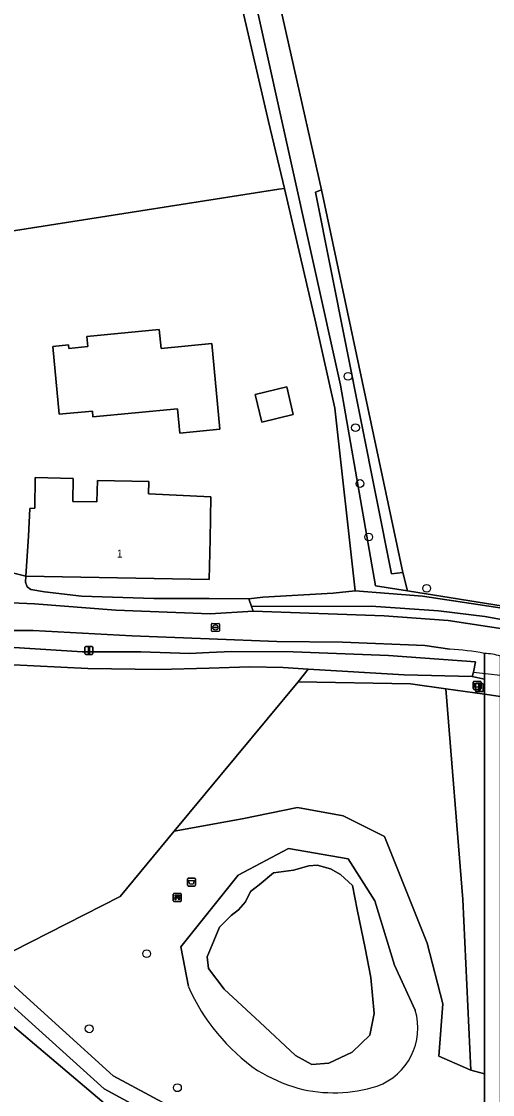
# Model space of a CAD drawing. Extents: x 164494 to 166241, y 382475 to 384495.
# Drawn here: x 165004.2 to 165063.2, y 383403.6 to 383537.6 of the extents above; entities that cross this region are included whole.
import ezdxf

# ---------------------------------------------------------------- set-up
doc = ezdxf.new("R2010")
doc.units = 0
for name, color, linetype in [('IMGEO_Afsluitpaal', 7, 'Continuous'), ('IMGEO_Afvalbak', 7, 'Continuous'), ('IMGEO_Bank', 7, 'Continuous'), ('IMGEO_Boom', 7, 'Continuous'), ('IMGEO_Bouwland', 7, 'Continuous'), ('IMGEO_Duiker', 7, 'Continuous'), ('IMGEO_Erf', 7, 'Continuous'), ('IMGEO_Grasland_agrarisch', 7, 'Continuous'), ('IMGEO_Grasland_overig', 7, 'Continuous'), ('IMGEO_Groenvoorziening', 7, 'Continuous'), ('IMGEO_Hek', 7, 'Continuous'), ('IMGEO_Informatiebord', 7, 'Continuous'), ('IMGEO_Lichtmast', 7, 'Continuous'), ('IMGEO_Loofbos', 7, 'Continuous'), ('IMGEO_Meer_plas_ven_vijver', 7, 'Continuous'), ('IMGEO_Oever', 7, 'Continuous'), ('IMGEO_Pand', 7, 'Continuous'), ('IMGEO_Pand_nummerreeks', 7, 'Continuous'), ('IMGEO_Rijbaan_lokaal_halfverhard', 7, 'Continuous'), ('IMGEO_Rioolput', 7, 'Continuous'), ('IMGEO_Waterloop', 7, 'Continuous')]:
    doc.layers.add(name, color=color, linetype=linetype)

msp = doc.modelspace()

# ---------------------------------------------------------------- linework, layer by layer
at = {"layer": 'IMGEO_Afsluitpaal'}
for p, q in [((165061.02, 383454), (165061.02, 383454.8)), ((165061.02, 383454.8), (165061.02, 383454)), ((165061.12, 383454.9), (165061.91, 383454.9)), ((165061.91, 383454.9), (165061.12, 383454.9)), ((165061.91, 383453.9), (165061.12, 383453.9)), ((165061.12, 383453.9), (165061.91, 383453.9)), ((165062.01, 383454.8), (165062.01, 383454)), ((165062.01, 383454), (165062.01, 383454.8))]:
    msp.add_line(p, q, dxfattribs=at)
msp.add_lwpolyline([(165061.44, 383454.78), (165061.59, 383454.78), (165061.59, 383454.03), (165061.44, 383454.03), (165061.44, 383454.78)], dxfattribs=at)
for centre, start, end in [((165061.12, 383454.8), 90, 180), ((165061.12, 383454.8), 90, 180), ((165061.12, 383454), 180, 270), ((165061.12, 383454), 180, 270), ((165061.91, 383454.8), 0, 90), ((165061.91, 383454.8), 360, 90), ((165061.91, 383454), 270, 0), ((165061.91, 383454), 270, 0)]:
    msp.add_arc(centre, 0.1, start, end, dxfattribs=at)
at = {"layer": 'IMGEO_Afvalbak'}
for p, q in [((165025.01, 383429.71), (165025.01, 383430.5)), ((165025.01, 383430.5), (165025.01, 383429.71)), ((165025.11, 383430.6), (165025.9, 383430.6)), ((165025.9, 383430.6), (165025.11, 383430.6)), ((165026, 383430.5), (165026, 383429.71)), ((165026, 383429.71), (165026, 383430.5)), ((165025.9, 383429.61), (165025.11, 383429.61)), ((165025.11, 383429.61), (165025.9, 383429.61))]:
    msp.add_line(p, q, dxfattribs=at)
msp.add_lwpolyline([(165025.15, 383430.32), (165025.85, 383430.32), (165025.71, 383429.85), (165025.3, 383429.85), (165025.15, 383430.32)], dxfattribs=at)
for centre, start, end in [((165025.11, 383430.5), 90, 180), ((165025.11, 383430.5), 90, 180), ((165025.11, 383429.71), 180, 270), ((165025.11, 383429.71), 180, 270), ((165025.9, 383430.5), 0, 90), ((165025.9, 383430.5), 360, 90), ((165025.9, 383429.71), 270, 0), ((165025.9, 383429.71), 270, 0)]:
    msp.add_arc(centre, 0.1, start, end, dxfattribs=at)
at = {"layer": 'IMGEO_Bank'}
for p, q in [((165023.24, 383427.76), (165023.24, 383428.6)), ((165023.24, 383428.6), (165023.24, 383427.76)), ((165023.32, 383428.68), (165024.16, 383428.68)), ((165024.16, 383428.68), (165023.32, 383428.68)), ((165023.55, 383428.19), (165023.55, 383428.3)), ((165023.59, 383428.3), (165023.59, 383428.19)), ((165023.88, 383428.3), (165023.6, 383428.3)), ((165023.89, 383428.19), (165023.89, 383428.3)), ((165023.93, 383428.3), (165023.93, 383428.19)), ((165024.24, 383428.61), (165024.24, 383427.77)), ((165024.24, 383427.77), (165024.24, 383428.61)), ((165024.17, 383427.69), (165023.33, 383427.69)), ((165023.33, 383427.69), (165024.17, 383427.69)), ((165023.94, 383428.08), (165023.54, 383428.08)), ((165023.6, 383428.18), (165023.88, 383428.18))]:
    msp.add_line(p, q, dxfattribs=at)
for points in [[(165023.54, 383428.3), (165023.46, 383428.3), (165023.46, 383428.46), (165024.02, 383428.46), (165024.02, 383428.3), (165023.94, 383428.3)], [(165023.49, 383428.08), (165023.35, 383428.08), (165023.46, 383428.18), (165023.54, 383428.18)], [(165023.54, 383428.08), (165023.54, 383427.87), (165023.49, 383427.87), (165023.49, 383428.08)], [(165023.94, 383428.18), (165024.02, 383428.18), (165024.13, 383428.08), (165023.99, 383428.08)], [(165023.99, 383428.08), (165023.99, 383427.87), (165023.94, 383427.87), (165023.94, 383428.08)]]:
    msp.add_lwpolyline(points, dxfattribs=at)
for centre, radius, start, end in [((165023.32, 383428.61), 0.0779, 92.4484, 184.2845), ((165023.32, 383428.61), 0.0779, 92.4484, 184.2845), ((165023.54, 383428.3), 0.00671, 2.8957, 87.1043), ((165023.6, 383428.3), 0.00671, 92.8957, 177.1043), ((165023.88, 383428.3), 0.00671, 2.8957, 87.1043), ((165023.94, 383428.3), 0.00671, 92.8957, 177.1043), ((165024.16, 383428.61), 0.0779, 2.4484, 94.2845), ((165024.16, 383428.61), 0.0779, 2.4484, 94.2845), ((165023.32, 383427.76), 0.0779, 182.4484, 274.2845), ((165023.32, 383427.76), 0.0779, 182.4484, 274.2845), ((165023.49, 383428.08), 0.00671, 2.8957, 87.1043), ((165023.54, 383428.19), 0.00671, 272.8957, 357.1043), ((165023.55, 383428.08), 0.00671, 92.8957, 177.1043), ((165023.6, 383428.19), 0.00671, 182.8957, 267.1043), ((165023.88, 383428.19), 0.00671, 272.8957, 357.1043), ((165023.94, 383428.19), 0.00671, 182.8957, 267.1043), ((165023.94, 383428.08), 0.00671, 2.8957, 87.1043), ((165023.99, 383428.08), 0.00671, 92.8957, 177.1043), ((165024.16, 383427.76), 0.0779, 272.4484, 4.2845), ((165024.16, 383427.76), 0.0779, 272.4484, 4.2845)]:
    msp.add_arc(centre, radius, start, end, dxfattribs=at)
at = {"layer": 'IMGEO_Boom'}
for centre in [(165045.1, 383493.28), (165046.02, 383486.87), (165046.59, 383479.89), (165047.67, 383473.21), (165054.93, 383466.8), (165019.91, 383421.16), (165012.72, 383411.78), (165023.75, 383404.41)]:
    msp.add_circle(centre, 0.489, dxfattribs=at)
at = {"layer": 'IMGEO_Bouwland'}
msp.add_lwpolyline([(165060.09, 383385.82), (165046.93, 383390.45), (165039.93, 383393.37), (165039.14, 383393.4), (165024.55, 383396.41), (165016.21, 383401.12), (164994.14, 383419.76), (164976.25, 383437.14), (164945.94, 383468.75), (164939.06, 383467.99)], dxfattribs=at)
at = {"layer": 'IMGEO_Duiker'}
msp.add_lwpolyline([(165060.79, 383456.33), (165066, 383455.76)], dxfattribs=at)
at = {"layer": 'IMGEO_Erf'}
msp.add_lwpolyline([(164997.61, 383470.12), (165004.81, 383468.34), (165004.75, 383467.57), (165004.94, 383466.98), (165005.43, 383466.67), (165007.14, 383466.37), (165011.75, 383465.84), (165020.79, 383465.54), (165027.71, 383465.51), (165032.68, 383465.48), (165034.42, 383465.7), (165043.22, 383466.2), (165045.99, 383466.5), (165043.45, 383489.32), (165041.07, 383499.94), (165037.14, 383516.76), (165036.43, 383516.65), (165000.55, 383511.04)], dxfattribs=at)
for points in [[(165023.75, 383489.22), (165013.19, 383488.21), (165013.12, 383488.94), (165008.97, 383488.54), (165008.15, 383497.01), (165010.14, 383497.2), (165010.18, 383496.77), (165012.56, 383497), (165012.44, 383498.25), (165021.48, 383499.12), (165021.7, 383496.77), (165028.04, 383497.38), (165029.07, 383486.69), (165024.04, 383486.2)], [(165033.48, 383491.01), (165037.42, 383491.96), (165038.24, 383488.52), (165034.3, 383487.57)], [(165004.81, 383468.34), (165005.11, 383473.33), (165005.31, 383476.77), (165005.91, 383476.8), (165005.98, 383480.63), (165010.73, 383480.54), (165010.68, 383477.66), (165013.69, 383477.6), (165013.74, 383480.28), (165020.17, 383480.16), (165020.14, 383478.62), (165027.93, 383478.25), (165027.83, 383472.9), (165027.73, 383467.9)]]:
    msp.add_lwpolyline(points, close=True, dxfattribs=at)
at = {"layer": 'IMGEO_Grasland_agrarisch'}
for points in [[(165015.42, 383605.02), (164996.14, 383606.9), (164971.06, 383610.94), (164984.55, 383568.05), (164998.25, 383519.23), (165000.55, 383511.04), (165036.43, 383516.65), (165037.14, 383516.76), (165035.14, 383525.13), (165030.59, 383544.75), (165021.01, 383586.79), (165023.61, 383587.29), (165022.62, 383592.14), (165019.44, 383591.92)], [(165085.73, 383469.23), (165085.03, 383469.37), (165092.78, 383525.31), (165101.06, 383585.06), (165101.6, 383588.5), (165078.35, 383592.91), (165064.91, 383595.43), (165020.22, 383603.83), (165022.62, 383592.14), (165023.61, 383587.29), (165025.88, 383587.42), (165026.35, 383585.36), (165026.6, 383583.92), (165041.76, 383516.57), (165051.95, 383468.78), (165052.53, 383466.48), (165084, 383461.43), (165085.8, 383461.14), (165086.93, 383469.05)]]:
    msp.add_lwpolyline(points, close=True, dxfattribs=at)
at = {"layer": 'IMGEO_Grasland_overig'}
for points in [[(165084, 383461.43), (165052.53, 383466.48), (165048.52, 383467.13), (165044.15, 383492.19), (165030.79, 383552.26)], [(165030.59, 383544.75), (165035.14, 383525.13), (165037.14, 383516.76), (165041.07, 383499.94), (165043.45, 383489.32), (165045.99, 383466.5), (165054.39, 383465.83), (165066.59, 383463.99)], [(165099.43, 383315.01), (165092.2, 383334.92), (165086.24, 383357.13), (165076.79, 383375.88), (165072.75, 383381.96), (165062.55, 383397.3), (165051.51, 383396.47), (165026.95, 383397.57), (165014.57, 383404.26), (164992.61, 383424.04), (164945.89, 383470.28), (164941.21, 383478.78), (164939.07, 383479.23)], [(164939.06, 383467.99), (164945.94, 383468.75), (164976.25, 383437.14), (164994.14, 383419.76), (165016.21, 383401.12), (165024.55, 383396.41), (165039.14, 383393.4), (165039.93, 383393.37), (165059.66, 383392.64), (165063.09, 383390.37), (165077.78, 383368.2), (165082.25, 383356.24), (165083.12, 383346.05), (165094.17, 383312.88)], [(165062.17, 383458.67), (165062.17, 383455.47), (165062.17, 383453.58), (165064.17, 383453.3), (165064.17, 383455.05), (165064.17, 383458.34)], [(164992.61, 383424.04), (165014.57, 383404.26), (165026.95, 383397.57), (165051.51, 383396.47), (165062.55, 383397.3), (165072.75, 383381.96), (165069.08, 383391.54), (165064.17, 383398.94), (165064.17, 383424.66), (165064.17, 383453.3), (165062.17, 383453.58), (165062.17, 383406.13), (165062.17, 383399.28), (165051.48, 383398.48), (165027.5, 383399.55), (165015.73, 383405.91), (165000.27, 383419.83)]]:
    msp.add_lwpolyline(points, dxfattribs=at)
msp.add_arc((165061.79, 383450.27), 8.41, 73.5632, 87.4192, dxfattribs=at)
at = {"layer": 'IMGEO_Groenvoorziening'}
for points in [[(165044.4, 383460.07), (165036.17, 383460.15), (165027.71, 383460.49), (165018.06, 383460.88), (165005.71, 383461.54), (164999.22, 383461.52), (164989.29, 383463.57), (164983.35, 383465.27), (164978.43, 383467.33), (164973.99, 383469.17), (164962.71, 383474.17), (164955.54, 383477.75), (164949.08, 383480.26), (164948.15, 383480.42), (164943.99, 383481.71), (164943.11, 383481.88), (164943.19, 383479.35), (164943.19, 383479.31), (164943.78, 383478.23), (164944.36, 383478.11), (164944.18, 383479.21), (164944.15, 383479.91)], [(164999.08, 383465.15), (165005.87, 383464.88), (165016.06, 383464.08), (165027.85, 383463.63), (165033.24, 383463.93), (165033, 383464.54), (165032.68, 383465.48), (165027.71, 383465.51), (165020.79, 383465.54), (165011.75, 383465.84), (165007.14, 383466.37), (165005.43, 383466.67), (165004.94, 383466.98), (165004.75, 383467.57), (165004.81, 383468.34), (164997.61, 383470.12)], [(165066.39, 383462.52), (165062.2, 383463.27), (165056.41, 383463.98), (165047.99, 383464.58), (165033, 383464.54), (165033.24, 383463.93), (165049.61, 383463.36), (165057.62, 383462.78), (165064.98, 383461.64)], [(165000, 383459.62), (165011.88, 383458.85), (165019.19, 383458.85), (165025.25, 383458.66), (165027.71, 383458.77), (165030.51, 383458.89), (165038.21, 383458.87), (165050.14, 383458.42), (165061.03, 383457.62), (165060.79, 383456.33), (165060.63, 383455.8), (165062.17, 383455.47), (165062.17, 383458.67)], [(165057.83, 383459.2), (165054.68, 383459.67), (165044.4, 383460.07)], [(165025.12, 383417.04), (165024.17, 383422.01), (165030.33, 383429.7), (165031.33, 383430.96), (165037.63, 383434.3), (165045.13, 383433), (165048.46, 383427.75), (165050.92, 383419.71), (165053.51, 383414.09)]]:
    msp.add_lwpolyline(points, dxfattribs=at)
for points in [[(165062.17, 383455.47), (165060.63, 383455.8), (165052.11, 383455.99), (165040.11, 383456.72), (165038.85, 383455.14), (165052.91, 383454.85), (165057.32, 383454.25), (165062.17, 383453.58)], [(165062.17, 383453.58), (165057.32, 383454.25), (165059.47, 383427.91), (165060.47, 383406.61), (165062.17, 383406.13)], [(165062.17, 383406.13), (165060.47, 383406.61), (165056.45, 383408.37), (165056.93, 383414.89), (165055.01, 383422.47), (165049.65, 383435.79), (165044.47, 383438.38), (165038.77, 383439.4), (165031.86, 383438.02), (165023.36, 383436.48), (165016.58, 383428.32), (165003.15, 383421.48), (165000.27, 383419.83), (165015.73, 383405.91), (165027.5, 383399.55), (165051.48, 383398.48), (165062.17, 383399.28)]]:
    msp.add_lwpolyline(points, close=True, dxfattribs=at)
for centre, radius, start, end in [((165055.58, 383422.5), 36.77, 79.6819, 86.5004), ((165048.22, 383427.31), 25.28, 203.9753, 235.1454), ((165046.12, 383411.87), 7.71, 289.7813, 16.7555), ((165045.98, 383427.43), 24.17, 239.6619, 252.792), ((165043.32, 383421.76), 17.98, 255.5314, 287.5211)]:
    msp.add_arc(centre, radius, start, end, dxfattribs=at)
at = {"layer": 'IMGEO_Hek'}
for points in [[(165120.5, 383455.57), (165048.52, 383467.13), (165044.15, 383492.19), (165030.79, 383552.26), (165020.22, 383603.83), (165064.91, 383595.43)], [(165037.14, 383516.76), (165035.14, 383525.13)], [(165045.99, 383466.5), (165043.45, 383489.32), (165041.07, 383499.94), (165037.14, 383516.76)]]:
    msp.add_lwpolyline(points, dxfattribs=at)
at = {"layer": 'IMGEO_Informatiebord'}
for p, q in [((165060.84, 383455.18), (165061.63, 383455.18)), ((165061.63, 383455.18), (165060.84, 383455.18)), ((165060.74, 383454.28), (165060.74, 383455.08)), ((165060.74, 383455.08), (165060.74, 383454.28)), ((165061.63, 383454.18), (165060.84, 383454.18)), ((165060.84, 383454.18), (165061.63, 383454.18)), ((165061.73, 383455.08), (165061.73, 383454.28)), ((165061.73, 383454.28), (165061.73, 383455.08))]:
    msp.add_line(p, q, dxfattribs=at)
for points in [[(165060.84, 383454.91), (165061.63, 383454.91), (165061.63, 383454.45), (165060.84, 383454.45), (165060.84, 383454.91)], [(165060.91, 383454.85), (165060.91, 383454.51), (165061.56, 383454.51), (165061.56, 383454.85), (165060.91, 383454.85)]]:
    msp.add_lwpolyline(points, dxfattribs=at)
for centre, start, end in [((165060.84, 383455.08), 90, 180), ((165060.84, 383455.08), 90, 180), ((165061.63, 383455.08), 0, 90), ((165061.63, 383455.08), 360, 90), ((165060.84, 383454.28), 180, 270), ((165060.84, 383454.28), 180, 270), ((165061.63, 383454.28), 270, 0), ((165061.63, 383454.28), 270, 0)]:
    msp.add_arc(centre, 0.1, start, end, dxfattribs=at)
at = {"layer": 'IMGEO_Lichtmast'}
for p, q in [((165012.19, 383458.64), (165012.19, 383459.44)), ((165012.19, 383459.44), (165012.19, 383458.64)), ((165012.29, 383459.54), (165013.08, 383459.54)), ((165013.08, 383459.54), (165012.29, 383459.54)), ((165013.18, 383459.44), (165013.18, 383458.64)), ((165013.18, 383458.64), (165013.18, 383459.44)), ((165013.08, 383458.54), (165012.29, 383458.54)), ((165012.29, 383458.54), (165013.08, 383458.54))]:
    msp.add_line(p, q, dxfattribs=at)
msp.add_lwpolyline([(165012.61, 383459.41), (165012.76, 383459.41), (165012.76, 383458.66), (165012.61, 383458.66), (165012.61, 383459.41)], dxfattribs=at)
for centre, start, end in [((165012.29, 383459.44), 90, 180), ((165012.29, 383459.44), 90, 180), ((165013.08, 383459.44), 0, 90), ((165013.08, 383459.44), 360, 90), ((165012.29, 383458.64), 180, 270), ((165012.29, 383458.64), 180, 270), ((165013.08, 383458.64), 270, 0), ((165013.08, 383458.64), 270, 0)]:
    msp.add_arc(centre, 0.1, start, end, dxfattribs=at)
at = {"layer": 'IMGEO_Loofbos'}
for points in [[(165041.02, 383516.3), (165041.76, 383516.57), (165026.6, 383583.92), (165026.35, 383585.36), (165025.88, 383587.42), (165023.61, 383587.29), (165024.1, 383584.92), (165030.79, 383552.26), (165044.15, 383492.19), (165048.52, 383467.13), (165052.53, 383466.48), (165051.95, 383468.78), (165050.54, 383468.61)], [(165050.54, 383468.61), (165051.95, 383468.78), (165041.76, 383516.57), (165041.02, 383516.3)], [(165003.15, 383421.48), (165016.58, 383428.32), (165023.36, 383436.48), (165038.85, 383455.14), (165040.11, 383456.72), (165036.98, 383456.91), (165032.77, 383457), (165027.71, 383456.84), (165021.43, 383456.65), (165012.53, 383456.77), (165002.42, 383457.27), (165000, 383457.52), (164992.84, 383458.07), (164987.73, 383459.04), (164983.41, 383460.24), (164966.99, 383468.8), (164953.47, 383475.35), (164949.38, 383477.15), (164950.24, 383475.3), (164963.86, 383466.08), (164968.65, 383453.6), (164977.49, 383445.37), (164999.17, 383425.19)], [(165056.45, 383408.37), (165060.47, 383406.61), (165059.47, 383427.91), (165057.32, 383454.25), (165052.91, 383454.85), (165038.85, 383455.14), (165023.36, 383436.48), (165031.86, 383438.02), (165038.77, 383439.4), (165044.47, 383438.38), (165049.65, 383435.79), (165055.01, 383422.47), (165056.93, 383414.89)]]:
    msp.add_lwpolyline(points, close=True, dxfattribs=at)
at = {"layer": 'IMGEO_Meer_plas_ven_vijver'}
msp.add_lwpolyline([(165045.65, 383429.67), (165044.15, 383431.03), (165042.89, 383431.74), (165041.24, 383432.22), (165040.19, 383432.14), (165038.27, 383431.59), (165035.77, 383431.25), (165033.98, 383429.78), (165032.91, 383428.91), (165032.27, 383427.62), (165031.41, 383426.63), (165030.48, 383425.93), (165029.01, 383424.46), (165028.31, 383422.75), (165027.49, 383420.78), (165027.65, 383419.3), (165029.62, 383416.73), (165034.08, 383412.59), (165038.54, 383408.45), (165040.58, 383407.32), (165042.71, 383407.5), (165045.62, 383408.84), (165047.8, 383410.99), (165048.35, 383413.7), (165047.96, 383418.19), (165047.22, 383421.84), (165046.25, 383426.68)], close=True, dxfattribs=at)
at = {"layer": 'IMGEO_Oever'}
for points in [[(165050.92, 383419.71), (165048.46, 383427.75), (165045.13, 383433), (165037.63, 383434.3), (165031.33, 383430.96), (165030.33, 383429.7), (165024.17, 383422.01), (165025.12, 383417.04)], [(165053.51, 383414.09), (165050.92, 383419.71)]]:
    msp.add_lwpolyline(points, dxfattribs=at)
msp.add_lwpolyline([(165045.65, 383429.67), (165046.25, 383426.68), (165047.22, 383421.84), (165047.96, 383418.19), (165048.35, 383413.7), (165047.8, 383410.99), (165045.62, 383408.84), (165042.71, 383407.5), (165040.58, 383407.32), (165038.54, 383408.45), (165034.08, 383412.59), (165029.62, 383416.73), (165027.65, 383419.3), (165027.49, 383420.78), (165028.31, 383422.75), (165029.01, 383424.46), (165030.48, 383425.93), (165031.41, 383426.63), (165032.27, 383427.62), (165032.91, 383428.91), (165033.98, 383429.78), (165035.77, 383431.25), (165038.27, 383431.59), (165040.19, 383432.14), (165041.24, 383432.22), (165042.89, 383431.74), (165044.15, 383431.03)], close=True, dxfattribs=at)
for centre, radius, start, end in [((165048.22, 383427.31), 25.28, 203.9753, 235.1454), ((165046.12, 383411.87), 7.71, 289.7813, 16.7555), ((165045.98, 383427.43), 24.17, 239.6619, 252.792), ((165043.32, 383421.76), 17.98, 255.5314, 287.5211)]:
    msp.add_arc(centre, radius, start, end, dxfattribs=at)
at = {"layer": 'IMGEO_Pand'}
for points in [[(165024.04, 383486.2), (165029.07, 383486.69), (165028.04, 383497.38), (165021.7, 383496.77), (165021.48, 383499.12), (165012.44, 383498.25), (165012.56, 383497), (165010.18, 383496.77), (165010.14, 383497.2), (165008.15, 383497.01), (165008.97, 383488.54), (165013.12, 383488.94), (165013.19, 383488.21), (165023.75, 383489.22)], [(165033.48, 383491.01), (165034.3, 383487.57), (165038.24, 383488.52), (165037.42, 383491.96)], [(165027.83, 383472.9), (165027.93, 383478.25), (165020.14, 383478.62), (165020.17, 383480.16), (165013.74, 383480.28), (165013.69, 383477.6), (165010.68, 383477.66), (165010.73, 383480.54), (165005.98, 383480.63), (165005.91, 383476.8), (165005.31, 383476.77), (165005.11, 383473.33), (165004.81, 383468.34), (165027.73, 383467.9)]]:
    msp.add_lwpolyline(points, close=True, dxfattribs=at)
at = {"layer": 'IMGEO_Rijbaan_lokaal_halfverhard'}
for points in [[(165145.08, 383448.93), (165139.72, 383448.73), (165128.16, 383448.91), (165123.03, 383449.22), (165121.19, 383449.33), (165113.65, 383450.05), (165099.43, 383452.82), (165091.53, 383454.54), (165080.96, 383457.71), (165075.55, 383459.14), (165064.98, 383461.64), (165057.62, 383462.78), (165049.61, 383463.36), (165033.24, 383463.93), (165027.85, 383463.63), (165016.06, 383464.08), (165005.87, 383464.88), (164999.08, 383465.15), (164993.09, 383466.49), (164985.67, 383468.36), (164981.12, 383470.33), (164974.24, 383473.55), (164964.67, 383477.92)], [(164999.22, 383461.52), (165005.71, 383461.54), (165018.06, 383460.88), (165027.71, 383460.49), (165036.17, 383460.15), (165044.4, 383460.07), (165054.68, 383459.67), (165057.83, 383459.2)]]:
    msp.add_lwpolyline(points, dxfattribs=at)
for centre, radius, start, end in [((165055.58, 383422.5), 36.77, 79.6819, 86.5004), ((165061.79, 383450.27), 8.41, 73.5632, 87.4192)]:
    msp.add_arc(centre, radius, start, end, dxfattribs=at)
at = {"layer": 'IMGEO_Rioolput'}
for p, q in [((165028.01, 383461.48), (165028.01, 383462.34)), ((165028.09, 383462.41), (165028.94, 383462.41)), ((165028.27, 383461.9), (165028.27, 383461.92)), ((165028.31, 383461.95), (165028.71, 383461.95)), ((165028.71, 383461.87), (165028.31, 383461.87)), ((165028.5, 383462.19), (165028.52, 383462.19)), ((165028.75, 383461.92), (165028.75, 383461.9)), ((165029.01, 383462.34), (165029.01, 383461.48)), ((165028.94, 383461.41), (165028.09, 383461.41)), ((165028.52, 383461.63), (165028.5, 383461.63))]:
    msp.add_line(p, q, dxfattribs=at)
for points in [[(165028.01, 383461.48), (165028.01, 383462.34)], [(165028.09, 383462.41), (165028.94, 383462.41)], [(165029.01, 383462.34), (165029.01, 383461.48)], [(165028.94, 383461.41), (165028.09, 383461.41)]]:
    msp.add_lwpolyline(points, dxfattribs=at)
for centre, radius, start, end in [((165028.09, 383462.34), 0.0765, 91.552, 178.448), ((165028.09, 383462.34), 0.0765, 91.552, 178.448), ((165028.31, 383461.91), 0.0403, 85.8775, 175.7526), ((165028.31, 383461.9), 0.0366, 178.938, 274.7102), ((165028.72, 383461.92), 0.0386, 1.7309, 96.639), ((165028.71, 383461.91), 0.043, 264.8664, 352.4533), ((165028.94, 383462.34), 0.0765, 1.552, 88.448), ((165028.94, 383462.34), 0.0765, 1.552, 88.448), ((165028.09, 383461.49), 0.0765, 181.552, 268.448), ((165028.09, 383461.49), 0.0765, 181.552, 268.448), ((165028.94, 383461.49), 0.0765, 271.552, 358.448), ((165028.94, 383461.49), 0.0765, 271.552, 358.448)]:
    msp.add_arc(centre, radius, start, end, dxfattribs=at)
for centre, major_axis, ratio, start_param, end_param in [((165028.5, 383461.91), (-0.387, 0.002), 0.722429, 4.712389, 7.853982), ((165028.52, 383461.91), (-0.39, 0.002), 0.717154, 1.570796, 4.712389)]:
    msp.add_ellipse(centre, major_axis=major_axis, ratio=ratio, start_param=start_param, end_param=end_param, dxfattribs=at)
at = {"layer": 'IMGEO_Waterloop'}
msp.add_lwpolyline([(165066.39, 383462.52), (165066.5, 383463.32), (165066.59, 383463.99), (165054.39, 383465.83), (165045.99, 383466.5), (165043.22, 383466.2), (165034.42, 383465.7), (165032.68, 383465.48), (165033, 383464.54), (165047.99, 383464.58), (165056.41, 383463.98), (165062.2, 383463.27)], close=True, dxfattribs=at)
msp.add_lwpolyline([(165002.42, 383457.27), (165012.53, 383456.77), (165021.43, 383456.65), (165027.71, 383456.84), (165032.77, 383457), (165036.98, 383456.91), (165040.11, 383456.72), (165052.11, 383455.99), (165060.63, 383455.8), (165060.79, 383456.33), (165061.03, 383457.62), (165050.14, 383458.42), (165038.21, 383458.87), (165030.51, 383458.89), (165027.71, 383458.77), (165025.25, 383458.66), (165019.19, 383458.85), (165011.88, 383458.85), (165000, 383459.62)], dxfattribs=at)

# ---------------------------------------------------------------- texts
at = {"layer": 'IMGEO_Pand_nummerreeks'}
msp.add_text('1', height=1, rotation=358.9154, dxfattribs=at).set_placement((165016.16, 383470.64))

doc.saveas('drawing.dxf')
